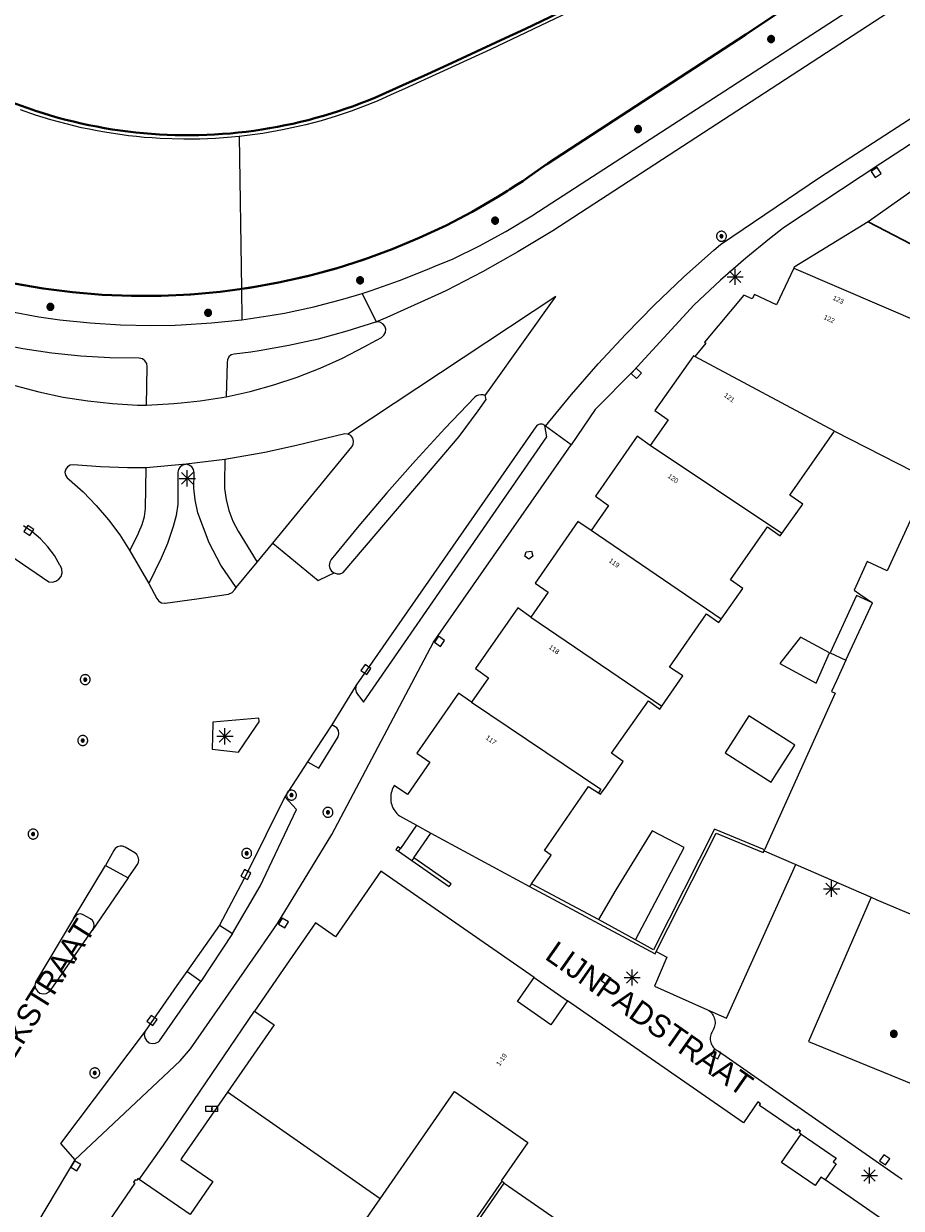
# Model space of a CAD drawing. Header units: metres. Extents: x 135779 to 137489, y 452643 to 455118.
# Tile 443 of 489: x 136792 to 136847, y 454674 to 454748. Entities that reach past the tile are written whole.
import ezdxf
from ezdxf.enums import TextEntityAlignment as Align

# ---------------------------------------------------------------- set-up
doc = ezdxf.new("R2010")
doc.units = ezdxf.units.M
doc.linetypes.add('DGN_Style_3', pattern=[78.572352, 56.123108, -22.449243])
for name, color, linetype, lineweight in [('KTop_BTD_Groenvoorziening_gras- en kruidachtigen', 62, 'Continuous', 13), ('KTop_KST_KAST', 40, 'Continuous', 13), ('KTop_NAR_Huisnummer (t)', 7, 'Continuous', 13), ('KTop_NAR_Huisnummer tijdelijk (t)', 7, 'Continuous', 13), ('KTop_ORL_Weg_Straatnaam (t)', 7, 'Continuous', 13), ('KTop_PAL_Lichtmast', 40, 'Continuous', 13), ('KTop_PND_Grondvlaksituatie van BAG-pand [tachy]', 1, 'Continuous', 13), ('KTop_PND_Pandscheiding', 40, 'Continuous', 13), ('KTop_PND_Voorlopige_pandgeometrie', 1, 'DGN_Style_3', 30), ('KTop_PUT_Brandkraan of -put', 1, 'Continuous', 13), ('KTop_PUT_Inspectie- of rioolput', 15, 'Continuous', 13), ('KTop_PUT_Kolk', 15, 'Continuous', 13), ('KTop_SHD_Kademuur', 16, 'Continuous', 13), ('KTop_SHD_Muur', 15, 'Continuous', 13), ('KTop_SHD_Walbescherming (l)', 1, 'DGN_Style_3', 40), ('KTop_VGO_Boom', 92, 'Continuous', 13), ('KTop_VGO_Haag (l)', 92, 'DGN_Style_3', 40), ('KTop_WGD_Fietspad', 40, 'Continuous', 13), ('KTop_WGD_OV-baan', 251, 'Continuous', 13), ('KTop_WGD_Rijbaan_Lokale weg', 251, 'Continuous', 13), ('KTop_WGD_Rijbaan_Lokale weg_fietsstrook', 40, 'Continuous', 13), ('KTop_WGD_Voetpad', 251, 'Continuous', 13)]:
    doc.layers.add(name, color=color, linetype=linetype, lineweight=lineweight)
doc.styles.add('Style-ROVU', font='ROVU.shx')
doc.styles.add('Style-ROVUCURSIEF', font='ROVUCURSIEF.shx')

# ---------------------------------------------------------------- blocks, each defined once
blk = doc.blocks.new('KST_KAST')
at = {"layer": 'KTop_KST_KAST', "flags": 128}
blk.add_lwpolyline([(-0.365, 0.169), (0.365, 0.169), (0.365, -0.169), (-0.365, -0.169), (-0.365, 0.169)], close=True, dxfattribs=at)
blk.add_lwpolyline([(0.045, 0.146), (-0.045, 0), (0.045, 0), (-0.045, -0.146)], dxfattribs=at)
blk = doc.blocks.new('PAL_Lichtmast')
at = {"layer": 'KTop_PAL_Lichtmast'}
for p, q in [((-0.354, -0.354), (0.354, 0.354)), ((0.354, -0.354), (-0.354, 0.354)), ((0, -0.5), (0, 0.5)), ((-0.5, 0), (0.5, 0))]:
    blk.add_line(p, q, dxfattribs=at)
blk = doc.blocks.new('PUT_Kolk')
at = {"layer": 'KTop_PUT_Kolk', "flags": 128}
blk.add_lwpolyline([(0.225, -0.225), (0.225, 0.225), (-0.225, 0.225), (-0.225, -0.225), (0.225, -0.225)], dxfattribs=at)
blk = doc.blocks.new('PUT_Brandkraan_of_-put')
at = {"layer": 'KTop_PUT_Brandkraan of -put'}
for p, q in [((-0.25, 0.034), (0, 0.25)), ((-0.158, -0.25), (-0.25, 0.034)), ((0, 0.25), (0.25, 0.033)), ((0.25, 0.033), (0.158, -0.25)), ((0.158, -0.25), (-0.158, -0.25))]:
    blk.add_line(p, q, dxfattribs=at)
blk = doc.blocks.new('PUT_Inspectie-_of_rioolput')
at = {"layer": 'KTop_PUT_Inspectie- of rioolput', "flags": 128}
for points in [[(0.31, 0), (0.308, 0.032), (0.303, 0.064), (0.294, 0.095), (0.283, 0.126), (0.268, 0.155), (0.25, 0.182), (0.23, 0.207), (0.207, 0.23), (0.182, 0.25), (0.154, 0.268), (0.126, 0.283), (0.095, 0.294), (0.064, 0.303), (0.032, 0.308), (0, 0.309), (-0.032, 0.308), (-0.064, 0.303), (-0.096, 0.294), (-0.126, 0.283), (-0.155, 0.268), (-0.182, 0.25), (-0.207, 0.23), (-0.23, 0.207), (-0.25, 0.182), (-0.268, 0.154), (-0.283, 0.126), (-0.294, 0.095), (-0.303, 0.064), (-0.308, 0.032), (-0.309, 0), (-0.308, -0.032), (-0.303, -0.064), (-0.294, -0.096), (-0.283, -0.126), (-0.268, -0.155), (-0.25, -0.182), (-0.23, -0.207), (-0.207, -0.23), (-0.182, -0.25), (-0.155, -0.268), (-0.126, -0.283), (-0.096, -0.294), (-0.064, -0.303), (-0.032, -0.308), (0, -0.309), (0.032, -0.308), (0.064, -0.303), (0.095, -0.294), (0.126, -0.283), (0.155, -0.268), (0.182, -0.25), (0.207, -0.23), (0.23, -0.207), (0.25, -0.182), (0.268, -0.155), (0.283, -0.126), (0.294, -0.096), (0.303, -0.064), (0.308, -0.032), (0.31, 0)], [(0.095, 0), (0.094, 0.009), (0.092, 0.019), (0.09, 0.029), (0.086, 0.038), (0.082, 0.047), (0.076, 0.055), (0.07, 0.063), (0.063, 0.07), (0.055, 0.076), (0.047, 0.082), (0.038, 0.086), (0.029, 0.09), (0.019, 0.092), (0.009, 0.094), (0, 0.094), (-0.01, 0.094), (-0.02, 0.092), (-0.029, 0.09), (-0.039, 0.086), (-0.048, 0.082), (-0.056, 0.076), (-0.064, 0.07), (-0.071, 0.063), (-0.077, 0.055), (-0.082, 0.047), (-0.087, 0.038), (-0.09, 0.029), (-0.093, 0.019), (-0.094, 0.009), (-0.095, 0), (-0.094, -0.01), (-0.093, -0.02), (-0.09, -0.029), (-0.087, -0.039), (-0.082, -0.048), (-0.077, -0.056), (-0.071, -0.064), (-0.064, -0.071), (-0.056, -0.077), (-0.047, -0.082), (-0.039, -0.087), (-0.029, -0.09), (-0.02, -0.093), (-0.01, -0.094), (0, -0.095), (0.009, -0.094), (0.019, -0.093), (0.029, -0.09), (0.038, -0.087), (0.047, -0.082), (0.055, -0.077), (0.063, -0.071), (0.07, -0.064), (0.076, -0.056), (0.082, -0.047), (0.086, -0.039), (0.09, -0.029), (0.092, -0.02), (0.094, -0.01), (0.095, 0)], [(0.035, 0), (0.034, 0.003), (0.034, 0.007), (0.033, 0.01), (0.031, 0.014), (0.03, 0.017), (0.028, 0.02), (0.026, 0.023), (0.023, 0.026), (0.02, 0.028), (0.017, 0.03), (0.014, 0.031), (0.01, 0.033), (0.007, 0.034), (0.003, 0.034), (0, 0.034), (-0.004, 0.034), (-0.007, 0.034), (-0.011, 0.033), (-0.014, 0.031), (-0.018, 0.03), (-0.021, 0.028), (-0.023, 0.026), (-0.026, 0.023), (-0.028, 0.02), (-0.03, 0.017), (-0.032, 0.014), (-0.033, 0.01), (-0.034, 0.007), (-0.035, 0.003), (-0.035, 0), (-0.035, -0.004), (-0.034, -0.007), (-0.033, -0.011), (-0.032, -0.014), (-0.03, -0.018), (-0.028, -0.021), (-0.026, -0.023), (-0.023, -0.026), (-0.021, -0.028), (-0.017, -0.03), (-0.014, -0.032), (-0.011, -0.033), (-0.007, -0.034), (-0.004, -0.035), (0, -0.035), (0.003, -0.035), (0.007, -0.034), (0.01, -0.033), (0.014, -0.032), (0.017, -0.03), (0.02, -0.028), (0.023, -0.026), (0.026, -0.023), (0.028, -0.021), (0.03, -0.017), (0.031, -0.014), (0.033, -0.011), (0.034, -0.007), (0.034, -0.004), (0.035, 0)], [(0.01, 0.02), (0.007, 0.02), (0.005, 0.021), (0.003, 0.022), (0.001, 0.022), (-0.001, 0.022), (-0.004, 0.022), (-0.006, 0.021), (-0.008, 0.02), (-0.01, 0.019), (-0.012, 0.018), (-0.014, 0.017), (-0.016, 0.015), (-0.017, 0.013), (-0.019, 0.012), (-0.02, 0.009), (-0.021, 0.007), (-0.022, 0.005), (-0.022, 0.003), (-0.022, 0.001), (-0.022, -0.001), (-0.022, -0.004), (-0.022, -0.006), (-0.021, -0.008), (-0.02, -0.01), (-0.019, -0.012), (-0.017, -0.014), (-0.016, -0.016), (-0.014, -0.017), (-0.012, -0.019), (-0.01, -0.02), (-0.008, -0.021), (-0.006, -0.022), (-0.003, -0.022), (-0.001, -0.022), (0.001, -0.022), (0.003, -0.022), (0.005, -0.022), (0.008, -0.021), (0.01, -0.02), (0.012, -0.019), (0.014, -0.017), (0.015, -0.016), (0.017, -0.014), (0.018, -0.012), (0.02, -0.01), (0.02, -0.008), (0.021, -0.006), (0.022, -0.003), (0.022, -0.001), (0.022, 0.001), (0.022, 0.003), (0.021, 0.005), (0.02, 0.008), (0.019, 0.01), (0.018, 0.012), (0.017, 0.014), (0.015, 0.015), (0.013, 0.017), (0.012, 0.018), (0.01, 0.02)]]:
    blk.add_lwpolyline(points, dxfattribs=at)
blk = doc.blocks.new('VGO_Boom')
at = {"layer": 'KTop_VGO_Boom', "flags": 128}
for points in [[(0.215, 0), (0.214, 0.022), (0.21, 0.045), (0.204, 0.066), (0.196, 0.087), (0.186, 0.108), (0.174, 0.126), (0.16, 0.144), (0.144, 0.16), (0.126, 0.174), (0.107, 0.186), (0.087, 0.196), (0.066, 0.204), (0.045, 0.21), (0.022, 0.214), (-0.001, 0.215), (-0.023, 0.214), (-0.045, 0.21), (-0.067, 0.204), (-0.088, 0.196), (-0.108, 0.186), (-0.127, 0.174), (-0.144, 0.16), (-0.16, 0.144), (-0.174, 0.126), (-0.187, 0.107), (-0.197, 0.087), (-0.205, 0.066), (-0.211, 0.045), (-0.214, 0.022), (-0.215, -0.001), (-0.214, -0.023), (-0.211, -0.045), (-0.205, -0.067), (-0.197, -0.088), (-0.187, -0.108), (-0.174, -0.127), (-0.16, -0.144), (-0.144, -0.16), (-0.127, -0.174), (-0.108, -0.187), (-0.088, -0.197), (-0.067, -0.205), (-0.045, -0.211), (-0.023, -0.214), (0, -0.215), (0.022, -0.214), (0.045, -0.211), (0.066, -0.205), (0.087, -0.197), (0.108, -0.187), (0.126, -0.174), (0.144, -0.16), (0.16, -0.144), (0.174, -0.127), (0.186, -0.108), (0.196, -0.088), (0.204, -0.067), (0.21, -0.045), (0.214, -0.023), (0.215, -0.001)], [(0.155, 0), (0.154, 0.016), (0.152, 0.032), (0.147, 0.048), (0.142, 0.063), (0.134, 0.078), (0.125, 0.091), (0.115, 0.104), (0.104, 0.115), (0.091, 0.125), (0.077, 0.134), (0.063, 0.142), (0.048, 0.147), (0.032, 0.152), (0.016, 0.154), (-0.001, 0.155), (-0.017, 0.154), (-0.033, 0.152), (-0.048, 0.147), (-0.064, 0.142), (-0.078, 0.134), (-0.092, 0.125), (-0.104, 0.115), (-0.116, 0.104), (-0.126, 0.091), (-0.135, 0.077), (-0.142, 0.063), (-0.148, 0.048), (-0.152, 0.032), (-0.155, 0.016), (-0.155, -0.001), (-0.155, -0.017), (-0.152, -0.033), (-0.148, -0.048), (-0.142, -0.064), (-0.135, -0.078), (-0.126, -0.092), (-0.116, -0.104), (-0.104, -0.116), (-0.092, -0.126), (-0.078, -0.135), (-0.064, -0.142), (-0.048, -0.148), (-0.033, -0.152), (-0.017, -0.155), (0, -0.155), (0.016, -0.155), (0.032, -0.152), (0.048, -0.148), (0.063, -0.142), (0.078, -0.135), (0.091, -0.126), (0.104, -0.116), (0.115, -0.104), (0.125, -0.092), (0.134, -0.078), (0.142, -0.064), (0.147, -0.048), (0.152, -0.033), (0.154, -0.017), (0.155, -0.001)], [(0.095, 0), (0.094, 0.01), (0.093, 0.02), (0.09, 0.029), (0.087, 0.039), (0.082, 0.048), (0.077, 0.056), (0.071, 0.064), (0.064, 0.071), (0.056, 0.077), (0.047, 0.082), (0.039, 0.087), (0.029, 0.09), (0.02, 0.093), (0.01, 0.094), (-0.001, 0.095), (-0.01, 0.094), (-0.02, 0.093), (-0.03, 0.09), (-0.039, 0.087), (-0.048, 0.082), (-0.056, 0.077), (-0.064, 0.071), (-0.071, 0.064), (-0.077, 0.056), (-0.083, 0.047), (-0.087, 0.039), (-0.091, 0.029), (-0.093, 0.02), (-0.095, 0.01), (-0.095, -0.001), (-0.095, -0.01), (-0.093, -0.02), (-0.091, -0.03), (-0.087, -0.039), (-0.083, -0.048), (-0.077, -0.056), (-0.071, -0.064), (-0.064, -0.071), (-0.056, -0.077), (-0.048, -0.083), (-0.039, -0.087), (-0.03, -0.091), (-0.02, -0.093), (-0.01, -0.095), (0, -0.095), (0.01, -0.095), (0.02, -0.093), (0.029, -0.091), (0.039, -0.087), (0.048, -0.083), (0.056, -0.077), (0.064, -0.071), (0.071, -0.064), (0.077, -0.056), (0.082, -0.048), (0.087, -0.039), (0.09, -0.03), (0.093, -0.02), (0.094, -0.01), (0.095, -0.001)], [(0.035, 0), (0.035, 0.004), (0.034, 0.007), (0.033, 0.011), (0.032, 0.014), (0.03, 0.018), (0.028, 0.021), (0.026, 0.023), (0.023, 0.026), (0.021, 0.028), (0.017, 0.03), (0.014, 0.032), (0.011, 0.033), (0.007, 0.034), (0.004, 0.035), (-0.001, 0.035), (-0.004, 0.035), (-0.008, 0.034), (-0.011, 0.033), (-0.015, 0.032), (-0.018, 0.03), (-0.021, 0.028), (-0.024, 0.026), (-0.027, 0.023), (-0.029, 0.021), (-0.031, 0.017), (-0.032, 0.014), (-0.034, 0.011), (-0.035, 0.007), (-0.035, 0.004), (-0.035, -0.001), (-0.035, -0.004), (-0.035, -0.008), (-0.034, -0.011), (-0.032, -0.015), (-0.031, -0.018), (-0.029, -0.021), (-0.027, -0.024), (-0.024, -0.027), (-0.021, -0.029), (-0.018, -0.031), (-0.015, -0.032), (-0.011, -0.034), (-0.008, -0.035), (-0.004, -0.035), (0, -0.035), (0.004, -0.035), (0.007, -0.035), (0.011, -0.034), (0.014, -0.032), (0.018, -0.031), (0.021, -0.029), (0.023, -0.027), (0.026, -0.024), (0.028, -0.021), (0.03, -0.018), (0.032, -0.015), (0.033, -0.011), (0.034, -0.008), (0.035, -0.004), (0.035, 0)]]:
    blk.add_lwpolyline(points, dxfattribs=at)

msp = doc.modelspace()

# ---------------------------------------------------------------- linework, layer by layer
at = {"layer": 'KTop_BTD_Groenvoorziening_gras- en kruidachtigen', "flags": 128}
for points in [[(136853.125, 454757.982), (136836.921, 454747.033), (136824.592, 454739.007), (136824.55, 454738.976), (136824.522, 454738.957), (136824.498, 454738.939), (136824.024, 454738.599), (136823.545, 454738.265), (136823.299, 454738.099), (136823.061, 454737.938), (136822.626, 454737.653), (136822.219, 454737.392), (136822.08, 454737.304), (136821.584, 454736.997), (136821.083, 454736.697), (136820.578, 454736.404), (136820.069, 454736.118), (136819.556, 454735.839), (136819.04, 454735.567), (136818.52, 454735.302), (136817.996, 454735.044), (136817.468, 454734.793), (136816.938, 454734.55), (136816.404, 454734.314), (136815.867, 454734.085), (136815.326, 454733.863), (136814.783, 454733.649), (136814.237, 454733.443), (136813.688, 454733.244), (136813.137, 454733.052), (136812.583, 454732.868), (136812.026, 454732.692), (136811.467, 454732.524), (136810.906, 454732.363), (136810.342, 454732.209), (136809.777, 454732.064), (136809.21, 454731.926), (136808.64, 454731.796), (136808.07, 454731.674), (136807.497, 454731.559), (136806.923, 454731.453), (136806.379, 454731.36), (136805.802, 454731.268), (136805.542, 454731.231)], [(136805.402, 454740.688), (136805.542, 454731.231)], [(136791.85, 454731.471), (136792.425, 454731.371), (136793.002, 454731.279), (136793.58, 454731.195), (136794.159, 454731.118), (136794.739, 454731.05), (136795.32, 454730.99), (136795.901, 454730.937), (136796.484, 454730.893), (136797.067, 454730.856), (136797.65, 454730.828), (136798.234, 454730.807), (136798.817, 454730.795), (136799.401, 454730.791), (136799.985, 454730.794), (136800.569, 454730.806), (136801.153, 454730.825), (136801.736, 454730.853), (136802.319, 454730.888), (136802.902, 454730.932), (136803.484, 454730.983), (136804.064, 454731.042), (136804.645, 454731.11), (136805.224, 454731.185), (136805.542, 454731.231)], [(136805.542, 454731.231), (136805.571, 454729.284)]]:
    msp.add_lwpolyline(points, dxfattribs=at)
at = {"layer": 'KTop_PND_Grondvlaksituatie van BAG-pand [tachy]', "flags": 128}
for points in [[(136852.461, 454740.99), (136844.73, 454735.52), (136844.517, 454735.388)], [(136844.517, 454735.388), (136839.919, 454732.55), (136839.897, 454732.504)], [(136839.897, 454732.504), (136838.818, 454730.203), (136837.456, 454730.866), (136837.303, 454730.587), (136836.795, 454730.817), (136834.347, 454727.893), (136834.432, 454727.823), (136833.747, 454727.003)], [(136833.747, 454727.003), (136833.664, 454727.047), (136831.263, 454723.627), (136832.084, 454723.057), (136830.972, 454721.458)], [(136839.155, 454715.98), (136840.452, 454717.817), (136839.653, 454718.376), (136842.432, 454722.347)], [(136842.432, 454722.347), (136848.328, 454719.35)], [(136830.972, 454721.458), (136830.152, 454722.029), (136827.554, 454718.295), (136828.375, 454717.725), (136827.292, 454716.167)], [(136848.328, 454719.35), (136845.706, 454713.663), (136844.469, 454714.236), (136843.662, 454712.453), (136844.012, 454712.21), (136844.788, 454711.672)], [(136827.292, 454716.167), (136826.471, 454716.738), (136823.802, 454712.9), (136824.622, 454712.329), (136823.544, 454710.78)], [(136835.39, 454710.646), (136836.735, 454712.551), (136835.958, 454713.095), (136838.268, 454716.396), (136839.058, 454715.843), (136839.155, 454715.98)], [(136844.788, 454711.672), (136843.809, 454712.123), (136842.164, 454708.553), (136843.142, 454708.102)], [(136823.544, 454710.78), (136822.725, 454711.352), (136820.096, 454707.572), (136820.917, 454707.002), (136819.86, 454705.482)], [(136831.684, 454705.23), (136832.987, 454707.116), (136832.158, 454707.664), (136834.473, 454710.973), (136835.241, 454710.435), (136835.39, 454710.646)], [(136842.128, 454708.553), (136840.315, 454709.533), (136839.034, 454707.892), (136841.295, 454706.668), (136842.128, 454708.553)], [(136843.142, 454708.102), (136842.549, 454706.815), (136842.24, 454706.145), (136842.468, 454706.038), (136838.079, 454696.302)], [(136819.86, 454705.482), (136819.04, 454706.053), (136816.442, 454702.318), (136817.266, 454701.753), (136815.867, 454699.73), (136815.046, 454700.295), (136815.016, 454700.245), (136814.966, 454700.15), (136814.923, 454700.051), (136814.887, 454699.95), (136814.86, 454699.846), (136814.84, 454699.741), (136814.828, 454699.634), (136814.823, 454699.526), (136814.827, 454699.419), (136814.839, 454699.312), (136814.859, 454699.207), (136814.887, 454699.103), (136814.922, 454699.001), (136814.964, 454698.903), (136815.014, 454698.807), (136815.071, 454698.716), (136815.135, 454698.63), (136815.204, 454698.548), (136815.28, 454698.472), (136815.361, 454698.401), (136816.421, 454697.825)], [(136827.741, 454699.841), (136827.883, 454699.749), (136828.221, 454700.238), (136829.287, 454701.782), (136828.551, 454702.315), (136830.851, 454705.571), (136831.562, 454705.053), (136831.684, 454705.23)], [(136838.813, 454700.998), (136839.968, 454702.804), (136839.711, 454702.968), (136837.104, 454704.636), (136835.627, 454702.328), (136838.492, 454700.496), (136838.813, 454700.998)], [(136823.591, 454694.187), (136824.809, 454695.966), (136824.393, 454696.256), (136827.135, 454700.233), (136827.741, 454699.841)], [(136816.421, 454697.825), (136817.317, 454697.338)], [(136817.317, 454697.338), (136823.467, 454694.007)], [(136830.054, 454690.684), (136831.069, 454692.619), (136833.08, 454696.431), (136831.096, 454697.478), (136828.825, 454693.803), (136827.759, 454691.949)], [(136838.05, 454696.237), (136838.079, 454696.302)], [(136838.05, 454696.237), (136840.018, 454695.38)], [(136840.018, 454695.38), (136844.708, 454693.339)], [(136823.751, 454688.341), (136814.208, 454694.958), (136811.381, 454690.881), (136810.151, 454691.741), (136808.142, 454688.844), (136806.351, 454686.261)], [(136823.591, 454694.187), (136823.467, 454694.007)], [(136844.708, 454693.339), (136845.068, 454693.182), (136853.407, 454689.674)], [(136830.054, 454690.684), (136827.759, 454691.949)], [(136825.821, 454686.901), (136824.791, 454685.411), (136822.711, 454686.851), (136823.751, 454688.341)], [(136840.361, 454678.601), (136840.241, 454678.681), (136840.311, 454678.781), (136840.141, 454678.901), (136840.071, 454678.801), (136837.771, 454680.391), (136837.831, 454680.491), (136837.671, 454680.601), (136836.771, 454679.301), (136825.821, 454686.901)], [(136806.351, 454686.261), (136807.571, 454685.411), (136804.671, 454681.222)], [(136804.671, 454681.222), (136801.831, 454677.118), (136801.771, 454677.031), (136803.761, 454675.661), (136802.341, 454673.601), (136799.178, 454675.778)], [(136814.161, 454674.579), (136818.791, 454681.251), (136823.351, 454678.081), (136821.691, 454675.691), (136821.728, 454675.665)], [(136841.849, 454675.753), (136841.591, 454675.931), (136841.221, 454675.401), (136839.141, 454676.841), (136840.361, 454678.601)], [(136799.178, 454675.778), (136799.101, 454675.831), (136799.011, 454675.711), (136798.931, 454675.761), (136798.821, 454675.601), (136798.901, 454675.541), (136797.321, 454673.241), (136797.231, 454673.301), (136797.121, 454673.141)], [(136821.892, 454675.551), (136821.728, 454675.665)], [(136821.892, 454675.551), (136825.383, 454673.13), (136825.848, 454672.807), (136826.3, 454672.494), (136833.081, 454667.791), (136831.301, 454665.221), (136833.203, 454663.897)], [(136844.471, 454670.271), (136846.191, 454672.751), (136841.849, 454675.753)], [(136804.886, 454661.214), (136814.161, 454674.579)]]:
    msp.add_lwpolyline(points, dxfattribs=at)
at = {"layer": 'KTop_PND_Pandscheiding', "flags": 128}
for points in [[(136844.517, 454735.388), (136857.636, 454728.567)], [(136839.897, 454732.504), (136856.256, 454725.467)], [(136842.432, 454722.347), (136833.747, 454727.003)], [(136839.155, 454715.98), (136830.972, 454721.458)], [(136835.39, 454710.646), (136827.292, 454716.167)], [(136843.142, 454708.102), (136844.788, 454711.672)], [(136823.544, 454710.78), (136831.684, 454705.23)], [(136819.86, 454705.482), (136827.891, 454700.076), (136827.741, 454699.841)], [(136814.161, 454674.579), (136804.671, 454681.222)]]:
    msp.add_lwpolyline(points, dxfattribs=at)
at = {"layer": 'KTop_PND_Voorlopige_pandgeometrie', "flags": 128}
msp.add_lwpolyline([(136844.517, 454735.388), (136853.416, 454730.761), (136857.636, 454728.567)], dxfattribs=at)
at = {"layer": 'KTop_SHD_Kademuur', "flags": 128}
for points in [[(136854.416, 454764.059), (136850.001, 454761.327), (136847.824, 454760.062), (136844.907, 454758.398), (136841.239, 454756.355), (136839.613, 454755.469), (136837.546, 454754.358), (136834.576, 454752.792), (136832.338, 454751.636), (136830.842, 454750.874), (136826.331, 454748.631), (136821.028, 454746.098), (136815.685, 454743.652), (136814.832, 454743.273), (136813.98, 454742.894), (136813.064, 454742.526), (136812.369, 454742.271), (136811.433, 454741.956), (136810.488, 454741.672), (136809.535, 454741.419), (136808.089, 454741.096), (136806.874, 454740.88), (136805.406, 454740.688), (136805.402, 454740.688)], [(136824.713, 454748.125), (136823.201, 454747.399), (136821.684, 454746.681), (136820.165, 454745.971), (136818.641, 454745.267), (136817.115, 454744.571), (136815.585, 454743.882), (136813.882, 454743.125), (136813.427, 454742.938), (136812.97, 454742.759), (136812.509, 454742.587), (136812.046, 454742.423), (136811.58, 454742.266), (136811.111, 454742.117), (136810.641, 454741.976), (136810.168, 454741.842), (136809.693, 454741.716), (136809.215, 454741.598), (136808.736, 454741.487), (136808.256, 454741.385), (136807.773, 454741.29), (136807.29, 454741.203), (136806.804, 454741.123), (136806.318, 454741.052), (136805.831, 454740.989), (136805.342, 454740.934), (136804.853, 454740.886), (136804.363, 454740.847), (136803.872, 454740.815), (136803.381, 454740.792), (136802.89, 454740.776), (136802.399, 454740.769), (136801.907, 454740.769), (136801.416, 454740.778), (136800.924, 454740.795), (136800.433, 454740.819), (136799.943, 454740.852), (136799.453, 454740.892), (136798.964, 454740.94), (136798.476, 454740.997), (136797.988, 454741.061), (136797.502, 454741.133), (136797.017, 454741.214), (136796.533, 454741.302), (136796.051, 454741.398), (136795.571, 454741.501), (136795.092, 454741.613), (136794.615, 454741.732), (136794.14, 454741.859), (136793.668, 454741.994), (136793.197, 454742.136), (136792.729, 454742.287), (136792.264, 454742.444), (136791.801, 454742.61)], [(136805.402, 454740.688), (136804.915, 454740.64), (136803.93, 454740.567), (136803.437, 454740.543), (136802.944, 454740.527), (136802.45, 454740.518), (136801.957, 454740.518), (136800.477, 454740.565), (136799.984, 454740.597), (136799.492, 454740.636), (136799.001, 454740.684), (136798.51, 454740.74), (136797.045, 454740.954), (136796.56, 454741.041), (136796.075, 454741.136), (136795.592, 454741.239), (136795.111, 454741.35), (136794.632, 454741.469), (136794.155, 454741.595), (136793.68, 454741.729), (136793.207, 454741.87), (136792.737, 454742.02), (136791.803, 454742.341)]]:
    msp.add_lwpolyline(points, dxfattribs=at)
at = {"layer": 'KTop_SHD_Muur', "flags": 128}
for points in [[(136838.079, 454696.302), (136834.974, 454697.576), (136831.169, 454690.069), (136830.054, 454690.684)], [(136831.341, 454689.966), (136835.068, 454697.321), (136837.999, 454696.12), (136838.05, 454696.237)], [(136815.426, 454696.367), (136815.261, 454696.481), (136815.141, 454696.321), (136815.313, 454696.202)], [(136815.313, 454696.202), (136815.426, 454696.367)], [(136816.26, 454695.789), (136816.147, 454695.624)], [(136816.147, 454695.624), (136818.461, 454694.021), (136818.581, 454694.181), (136816.26, 454695.789)], [(136823.467, 454694.007), (136831.268, 454689.822), (136831.341, 454689.966)], [(136827.759, 454691.949), (136823.591, 454694.187)], [(136821.728, 454675.665), (136818.938, 454671.636), (136818.373, 454671.849), (136818.079, 454671.922), (136817.781, 454671.971), (136817.4, 454672.003), (136817.018, 454672.01), (136816.637, 454671.981), (136816.261, 454671.911), (136815.79, 454671.766), (136815.339, 454671.568), (136814.906, 454671.33), (136814.487, 454671.067), (136814.171, 454670.811), (136813.281, 454671.441), (136813.161, 454671.281)], [(136819.146, 454671.582), (136821.892, 454675.551)]]:
    msp.add_lwpolyline(points, dxfattribs=at)
at = {"layer": 'KTop_SHD_Walbescherming (l)', "flags": 128}
for points in [[(136841.118, 454756.574), (136839.646, 454755.77), (136838.169, 454754.974), (136836.689, 454754.184), (136835.204, 454753.402), (136833.717, 454752.627), (136832.225, 454751.859), (136830.73, 454751.097), (136829.231, 454750.343), (136827.729, 454749.597), (136826.223, 454748.857), (136824.713, 454748.125), (136823.201, 454747.399), (136821.684, 454746.681), (136820.165, 454745.971), (136818.641, 454745.267), (136817.115, 454744.571), (136815.585, 454743.882), (136813.882, 454743.125), (136813.427, 454742.938), (136812.97, 454742.759), (136812.509, 454742.587), (136812.046, 454742.423), (136811.58, 454742.266), (136811.111, 454742.117), (136810.641, 454741.976), (136810.168, 454741.842), (136809.693, 454741.716), (136809.215, 454741.598), (136808.736, 454741.487), (136808.256, 454741.385), (136807.773, 454741.29), (136807.29, 454741.203), (136806.804, 454741.123), (136806.318, 454741.052), (136805.831, 454740.989), (136805.342, 454740.934), (136804.853, 454740.886), (136804.363, 454740.847), (136803.872, 454740.815), (136803.381, 454740.792), (136802.89, 454740.776), (136802.399, 454740.769), (136801.907, 454740.769), (136801.416, 454740.778), (136800.924, 454740.795), (136800.433, 454740.819), (136799.943, 454740.852), (136799.453, 454740.892), (136798.964, 454740.94), (136798.476, 454740.997), (136797.988, 454741.061)], [(136797.988, 454741.061), (136797.502, 454741.133), (136797.017, 454741.214), (136796.533, 454741.302), (136796.051, 454741.398), (136795.571, 454741.501), (136795.092, 454741.613), (136794.615, 454741.732), (136794.14, 454741.859), (136793.668, 454741.994), (136793.197, 454742.136), (136792.729, 454742.287), (136792.264, 454742.444), (136791.801, 454742.61), (136791.341, 454742.782), (136790.883, 454742.962), (136790.429, 454743.15), (136790.078, 454743.301)]]:
    msp.add_lwpolyline(points, dxfattribs=at)
at = {"layer": 'KTop_VGO_Haag (l)', "flags": 128}
for points in [[(136853.125, 454757.982), (136836.921, 454747.033)], [(136824.592, 454739.007), (136836.921, 454747.033)], [(136823.299, 454738.099), (136824.498, 454738.939)], [(136824.498, 454738.939), (136824.522, 454738.957)], [(136824.522, 454738.957), (136824.55, 454738.976)], [(136824.55, 454738.976), (136824.592, 454739.007)], [(136822.626, 454737.653), (136823.044, 454737.92), (136823.299, 454738.099)], [(136822.08, 454737.304), (136821.494, 454736.929), (136819.901, 454736.007), (136818.271, 454735.155), (136816.604, 454734.375), (136814.906, 454733.668), (136813.178, 454733.035), (136811.424, 454732.478), (136809.648, 454731.998), (136807.853, 454731.596), (136806.042, 454731.272), (136804.218, 454731.027), (136802.386, 454730.861), (136800.548, 454730.775), (136798.708, 454730.769), (136796.869, 454730.844), (136795.036, 454730.998), (136793.211, 454731.231), (136791.398, 454731.544), (136790.771, 454731.68)], [(136822.08, 454737.304), (136822.219, 454737.392)], [(136822.219, 454737.392), (136822.626, 454737.653)]]:
    msp.add_lwpolyline(points, dxfattribs=at)
at = {"layer": 'KTop_WGD_Fietspad', "flags": 128}
for points in [[(136805.571, 454729.284), (136807.442, 454729.563), (136808.226, 454729.704), (136810.042, 454730.092), (136811.84, 454730.557), (136813.048, 454730.926)], [(136813.939, 454729.158), (136813.048, 454730.926)], [(136791.162, 454729.79), (136792.942, 454729.468), (136794.237, 454729.285), (136796.12, 454729.085), (136798.01, 454728.965), (136799.903, 454728.925), (136801.412, 454728.957), (136801.796, 454728.965), (136803.686, 454729.085), (136805.569, 454729.284), (136805.571, 454729.284)], [(136813.878, 454729.132), (136812.102, 454728.569), (136810.303, 454728.083), (136808.484, 454727.674), (136806.65, 454727.344), (136806.118, 454727.263), (136805.096, 454727.148), (136804.908, 454727.094), (136804.757, 454726.97), (136804.668, 454726.796), (136804.652, 454726.622), (136804.592, 454724.495)], [(136799.637, 454723.967), (136799.673, 454726.357), (136799.643, 454726.555), (136799.538, 454726.725), (136799.376, 454726.842), (136799.178, 454726.886), (136797.359, 454726.915), (136795.544, 454727.024), (136793.734, 454727.212), (136791.935, 454727.48), (136790.149, 454727.827), (136789.108, 454728.067), (136788.006, 454728.361), (136787.491, 454726.522)], [(136812.665, 454706.533), (136812.633, 454706.318), (136812.68, 454706.106), (136812.8, 454705.924), (136812.851, 454705.876), (136813.135, 454705.488), (136824.528, 454722.007), (136824.403, 454722.697)], [(136826.04, 454721.504), (136824.46, 454722.655)], [(136795.168, 454676.992), (136801.733, 454683.153), (136802.378, 454683.912), (136806.584, 454689.973), (136807.789, 454691.71), (136811.164, 454697.238), (136817.486, 454709.225), (136826.04, 454721.504)], [(136802.101, 454720.287), (136801.892, 454720.236), (136801.727, 454720.124), (136801.619, 454719.956), (136801.584, 454719.796), (136801.576, 454717.806), (136801.475, 454717.1), (136801.295, 454716.41), (136800.942, 454715.354), (136800.546, 454714.442), (136799.783, 454712.863)], [(136805.2, 454712.613), (136804.256, 454714.013), (136803.539, 454715.407), (136802.828, 454717.272), (136802.656, 454718.07), (136802.569, 454718.793), (136802.592, 454719.758), (136802.558, 454719.955), (136802.449, 454720.123), (136802.284, 454720.236), (136802.101, 454720.287)], [(136804.501, 454720.594), (136804.478, 454719.133), (136804.494, 454718.792), (136804.587, 454718.096), (136804.759, 454717.415), (136805.006, 454716.758), (136805.327, 454716.133), (136806.515, 454714.197)], [(136798.593, 454714.91), (136799.131, 454716.01), (136799.164, 454716.069), (136799.372, 454716.537), (136799.506, 454717.032), (136799.561, 454717.542), (136799.604, 454720.073)], [(136809.641, 454701.781), (136810.358, 454701.373), (136811.552, 454703.331), (136811.601, 454703.519), (136811.572, 454703.712), (136811.468, 454703.877), (136811.163, 454704.072)], [(136804.991, 454691.08), (136806.705, 454694.03), (136808.973, 454698.804), (136808.231, 454699.594)], [(136797.079, 454695.329), (136798.495, 454694.545)], [(136796.251, 454691.282), (136796.342, 454691.422), (136796.377, 454691.585), (136796.352, 454691.75), (136796.269, 454691.895), (136796.139, 454692.001), (136795.684, 454692.256), (136795.548, 454692.302), (136795.404, 454692.299), (136795.269, 454692.247), (136795.09, 454692.027)], [(136804.991, 454691.08), (136803.019, 454688.098)], [(136799.541, 454685.01), (136799.492, 454684.807), (136799.521, 454684.601), (136799.626, 454684.42), (136799.79, 454684.291), (136799.991, 454684.233), (136800.198, 454684.254), (136800.383, 454684.351), (136800.443, 454684.406), (136803.019, 454688.098)]]:
    msp.add_lwpolyline(points, dxfattribs=at)
at = {"layer": 'KTop_WGD_OV-baan', "flags": 128}
for points in [[(136820.703, 454724.569), (136821.073, 454725.089), (136825.093, 454730.732), (136812.161, 454722.165)], [(136820.703, 454724.569), (136820.569, 454724.608), (136820.429, 454724.616), (136820.291, 454724.593), (136820.162, 454724.54), (136820.047, 454724.46), (136818.188, 454722.509), (136816.366, 454720.523), (136814.582, 454718.503), (136812.836, 454716.45), (136811.129, 454714.364), (136811.034, 454714.193), (136811.005, 454714), (136811.046, 454713.809), (136811.15, 454713.644), (136811.306, 454713.525)], [(136807.487, 454715.382), (136812.407, 454721.378), (136812.49, 454721.53), (136812.515, 454721.727), (136812.46, 454721.918), (136812.336, 454722.072), (136812.161, 454722.165)], [(136807.487, 454715.382), (136810.311, 454713.065), (136810.962, 454713.366), (136811.306, 454713.525)]]:
    msp.add_lwpolyline(points, dxfattribs=at)
at = {"layer": 'KTop_WGD_Rijbaan_Lokale weg', "flags": 128}
for points in [[(136895.02, 454780.46), (136824.9, 454734.81), (136822.735, 454733.505), (136820.53, 454732.269), (136818.287, 454731.103), (136817.99, 454730.955), (136814.582, 454729.435), (136813.939, 454729.158)], [(136824.46, 454722.655), (136826.074, 454724.636), (136827.728, 454726.54), (136829.443, 454728.391), (136831.215, 454730.187), (136833.043, 454731.926), (136834.926, 454733.606), (136835.35, 454733.97), (136841.57, 454738.18), (136864.23, 454752.89)], [(136804.592, 454724.495), (136806.085, 454724.822), (136807.559, 454725.226), (136809.009, 454725.707), (136810.433, 454726.263), (136811.825, 454726.893), (136813.183, 454727.594), (136813.931, 454728.021), (136814.244, 454728.19), (136814.4, 454728.316), (136814.495, 454728.493), (136814.514, 454728.693), (136814.454, 454728.885), (136814.325, 454729.038), (136814.146, 454729.13), (136813.946, 454729.145), (136813.878, 454729.132)], [(136813.878, 454729.132), (136813.939, 454729.158)], [(136771.128, 454728.302), (136793.548, 454712.98), (136793.774, 454712.954), (136793.995, 454713.006), (136794.184, 454713.132), (136794.319, 454713.315), (136794.382, 454713.534), (136794.367, 454713.76), (136794.274, 454713.968), (136794.245, 454714.007), (136793.905, 454714.604), (136793.498, 454715.157), (136793.029, 454715.659), (136792.505, 454716.103), (136791.978, 454716.457)], [(136787.491, 454726.522), (136791.448, 454725.196), (136792.942, 454724.795), (136794.456, 454724.473), (136795.983, 454724.228), (136797.522, 454724.063), (136799.067, 454723.978), (136799.637, 454723.967)], [(136811.306, 454713.525), (136811.492, 454713.468), (136811.687, 454713.481), (136811.817, 454713.538), (136811.866, 454713.56), (136817.776, 454720.477), (136819.084, 454722.023), (136820.261, 454723.619), (136820.756, 454724.329), (136820.721, 454724.486), (136820.703, 454724.569)], [(136799.637, 454723.967), (136801.33, 454724.065), (136801.797, 454724.115), (136802.966, 454724.24), (136804.592, 454724.495)], [(136824.403, 454722.697), (136824.258, 454722.78), (136824.092, 454722.788), (136823.94, 454722.719), (136823.853, 454722.619), (136812.665, 454706.533)], [(136824.46, 454722.655), (136824.403, 454722.697)], [(136812.161, 454722.165), (136811.963, 454722.182), (136808.962, 454721.456), (136807, 454721.022), (136804.501, 454720.594)], [(136799.604, 454720.073), (136798.46, 454720.065), (136796.763, 454720.121), (136795.07, 454720.257), (136794.893, 454720.235), (136794.724, 454720.139), (136794.607, 454719.983), (136794.562, 454719.794), (136794.596, 454719.602), (136794.703, 454719.44), (136794.817, 454719.346), (136795.69, 454718.567), (136796.508, 454717.729), (136797.267, 454716.838), (136797.963, 454715.896), (136798.593, 454714.91)], [(136802.101, 454720.287), (136799.604, 454720.073)], [(136804.501, 454720.594), (136802.101, 454720.287)], [(136806.515, 454714.197), (136807.487, 454715.382)], [(136798.593, 454714.91), (136799.783, 454712.863)], [(136805.2, 454712.613), (136806.515, 454714.197)], [(136799.783, 454712.863), (136800.278, 454711.94), (136800.4, 454711.775), (136800.575, 454711.668), (136800.778, 454711.636), (136800.79, 454711.637), (136802.766, 454711.916), (136804.742, 454712.196), (136804.961, 454712.311), (136805.131, 454712.49), (136805.2, 454712.613)], [(136812.665, 454706.533), (136811.163, 454704.072)], [(136806.461, 454703.997), (136806.637, 454704.256), (136806.631, 454704.328), (136806.619, 454704.49), (136803.768, 454704.23), (136803.765, 454704.126), (136803.72, 454702.554), (136805.352, 454702.367), (136806.461, 454703.997)], [(136811.163, 454704.072), (136809.641, 454701.781)], [(136809.641, 454701.781), (136808.231, 454699.594)], [(136808.231, 454699.594), (136805.871, 454694.823), (136804.179, 454691.606)], [(136798.495, 454694.545), (136798.969, 454695.233), (136799.056, 454695.36), (136799.132, 454695.512), (136799.154, 454695.681), (136799.121, 454695.847), (136799.034, 454695.994), (136798.905, 454696.104), (136798.556, 454696.31), (136798.304, 454696.458), (136798.149, 454696.514), (136797.985, 454696.519), (136797.827, 454696.472), (136797.692, 454696.378), (136797.593, 454696.246), (136797.079, 454695.329)], [(136795.09, 454692.027), (136797.079, 454695.329)], [(136834.531, 454686.341), (136835.712, 454685.819), (136840.018, 454695.38)], [(136798.495, 454694.545), (136796.251, 454691.282)], [(136844.708, 454693.339), (136840.816, 454684.37), (136849.583, 454680.769), (136853.407, 454689.674)], [(136795.09, 454692.027), (136792.725, 454688.056), (136792.693, 454687.859), (136792.734, 454687.664), (136792.843, 454687.497), (136793.006, 454687.382), (136793.199, 454687.333), (136793.397, 454687.358), (136793.572, 454687.454), (136793.701, 454687.606), (136796.251, 454691.282)], [(136804.179, 454691.606), (136802.149, 454688.726)], [(136802.149, 454688.726), (136801.528, 454687.841), (136799.541, 454685.01)], [(136834.531, 454686.341), (136834.604, 454686.296), (136834.672, 454686.243), (136834.735, 454686.185), (136834.793, 454686.122), (136834.844, 454686.053), (136834.888, 454685.979), (136834.926, 454685.902), (136834.956, 454685.822), (136834.979, 454685.739), (136834.994, 454685.655), (136835, 454685.569), (136834.999, 454685.483), (136834.99, 454685.398), (136834.973, 454685.314), (136834.949, 454685.232), (136834.911, 454685.141), (136834.801, 454684.931), (136834.766, 454684.858), (136834.738, 454684.781), (136834.718, 454684.702), (136834.705, 454684.622), (136834.701, 454684.541), (136834.704, 454684.459), (136834.716, 454684.379), (136834.735, 454684.3), (136834.762, 454684.223), (136834.796, 454684.149), (136834.838, 454684.079), (136834.886, 454684.014), (136834.94, 454683.953), (136835, 454683.898), (136835.066, 454683.849), (136835.135, 454683.807), (136835.211, 454683.771), (136846.401, 454675.961), (136846.524, 454675.878), (136846.642, 454675.788)], [(136799.541, 454685.01), (136794.272, 454678.008), (136795.168, 454676.992)], [(136795.168, 454676.992), (136792.278, 454672.125), (136791.509, 454670.952), (136777.433, 454650.783), (136769.421, 454639.356), (136768.501, 454638.034), (136767.954, 454637.17), (136767.514, 454636.243), (136764.788, 454630.001), (136764.554, 454629.491)]]:
    msp.add_lwpolyline(points, dxfattribs=at)
at = {"layer": 'KTop_WGD_Rijbaan_Lokale weg_fietsstrook', "flags": 128}
msp.add_lwpolyline([(136813.048, 454730.926), (136813.616, 454731.1), (136815.367, 454731.719), (136817.089, 454732.412), (136817.673, 454732.667), (136818.659, 454733.055), (136820.346, 454733.885), (136821.996, 454734.785), (136823.606, 454735.755), (136824.85, 454736.57), (136854.31, 454755.67), (136891.62, 454780.02), (136895.141, 454782.271), (136900.381, 454784.891), (136902.466, 454785.723), (136904.798, 454786.523), (136908.365, 454787.492), (136910.175, 454787.872), (136911.997, 454788.181), (136913.831, 454788.419), (136916.903, 454788.657), (136919.367, 454788.703), (136921.831, 454788.621), (136921.913, 454788.614)], dxfattribs=at)
at = {"layer": 'KTop_WGD_Voetpad', "flags": 128}
for points in [[(136860.896, 454749.117), (136849.302, 454741.598), (136845.314, 454739.004), (136839.264, 454735.011), (136838.384, 454734.326), (136836.912, 454733.121), (136835.333, 454731.744), (136833.704, 454730.205), (136829.92, 454726.11), (136827.54, 454723.69), (136826.04, 454721.504)], [(136816.421, 454697.825), (136815.426, 454696.367)], [(136816.26, 454695.789), (136817.317, 454697.338)], [(136815.313, 454696.202), (136816.147, 454695.624)], [(136804.179, 454691.606), (136804.991, 454691.08)], [(136831.341, 454689.966), (136832.001, 454689.611), (136831.231, 454687.801), (136834.531, 454686.341)], [(136803.019, 454688.098), (136802.149, 454688.726)], [(136823.751, 454688.341), (136825.821, 454686.901)], [(136799.178, 454675.778), (136800.681, 454677.911), (136806.351, 454686.261)], [(136840.361, 454678.601), (136842.533, 454677.097), (136842.351, 454676.871), (136842.538, 454676.757), (136841.849, 454675.753)]]:
    msp.add_lwpolyline(points, dxfattribs=at)

# ---------------------------------------------------------------- block references
at = {"layer": 'KTop_KST_KAST'}
msp.add_blockref('KST_KAST', (136803.694, 454680.176), dxfattribs=at)
at = {"layer": 'KTop_PAL_Lichtmast'}
for p in [(136836.252, 454731.952), (136802.172, 454719.414), (136804.514, 454703.358), (136842.253, 454693.863), (136829.842, 454688.352), (136844.602, 454676.032)]:
    msp.add_blockref('PAL_Lichtmast', p, dxfattribs=at)
at = {"layer": 'KTop_PUT_Brandkraan of -put', "rotation": 325.1846972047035}
msp.add_blockref('PUT_Brandkraan_of_-put', (136823.436, 454714.677), dxfattribs=at)
at = {"layer": 'KTop_PUT_Inspectie- of rioolput'}
for p, rotation in [((136835.401, 454734.482), 304.0920623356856), ((136795.821, 454706.887), 312.0762733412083), ((136795.667, 454703.097), 132.0762733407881), ((136808.652, 454699.697), 147.1893637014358), ((136810.92, 454698.628), 332.1926254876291), ((136792.58, 454697.275), 52.95637771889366), ((136805.864, 454696.076), 333.6804594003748), ((136796.415, 454682.41), 323.0385651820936)]:
    msp.add_blockref('PUT_Inspectie-_of_rioolput', p, dxfattribs=dict(at, rotation=rotation))
at = {"layer": 'KTop_PUT_Kolk'}
for p, rotation in [((136845.024, 454738.442), 123.4248111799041), ((136830.11, 454725.948), 137.2604063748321), ((136792.316, 454716.176), 56.10968590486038), ((136817.859, 454709.27), 145.1375214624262), ((136813.281, 454707.515), 325.1809379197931), ((136805.813, 454694.757), 332.2576108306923), ((136808.156, 454691.74), 148.5947568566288), ((136828.222, 454688.227), 235.2368799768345), ((136799.974, 454685.677), 324.9360530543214), ((136835.057, 454683.582), 64.65382408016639), ((136845.552, 454677.001), 235.087093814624), ((136795.229, 454676.63), 149.2983735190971)]:
    msp.add_blockref('PUT_Kolk', p, dxfattribs=dict(at, rotation=rotation))
at = {"layer": 'KTop_VGO_Boom'}
for p in [(136838.487, 454746.754), (136830.212, 454741.151), (136821.317, 454735.454), (136812.918, 454731.74), (136793.654, 454730.087), (136803.464, 454729.718), (136846.121, 454684.841)]:
    msp.add_blockref('VGO_Boom', p, dxfattribs=at)

# ---------------------------------------------------------------- texts
at = {"layer": 'KTop_NAR_Huisnummer (t)', "style": 'Style-ROVU'}
msp.add_text('1-19', height=0.3, rotation=55.3, dxfattribs=at).set_placement((136821.958, 454683.577), align=Align.MIDDLE_RIGHT)
at = {"layer": 'KTop_NAR_Huisnummer tijdelijk (t)', "style": 'Style-ROVUCURSIEF'}
for s, rotation, p in [('123', 334.9, (136842.356, 454730.681)), ('122', 334.9, (136841.793, 454729.482)), ('121', 324.6, (136835.611, 454724.64)), ('120', 324.6, (136832.111, 454719.609)), ('119', 324.6, (136828.452, 454714.35)), ('118', 324.6, (136824.708, 454708.965)), ('117', 324.6, (136820.79, 454703.333))]:
    msp.add_text(s, height=0.3, rotation=rotation, dxfattribs=at).set_placement(p, align=Align.MIDDLE_LEFT)
at = {"layer": 'KTop_ORL_Weg_Straatnaam (t)', "style": 'Style-ROVU'}
for s, rotation, p in [('BLEEKSTRAAT', 57.95706, (136789.377, 454680.007)), ('LIJNPADSTRAAT', 324.97513, (136824.34, 454689.545))]:
    msp.add_text(s, height=1.4, rotation=rotation, dxfattribs=at).set_placement(p)

doc.saveas('drawing.dxf')
